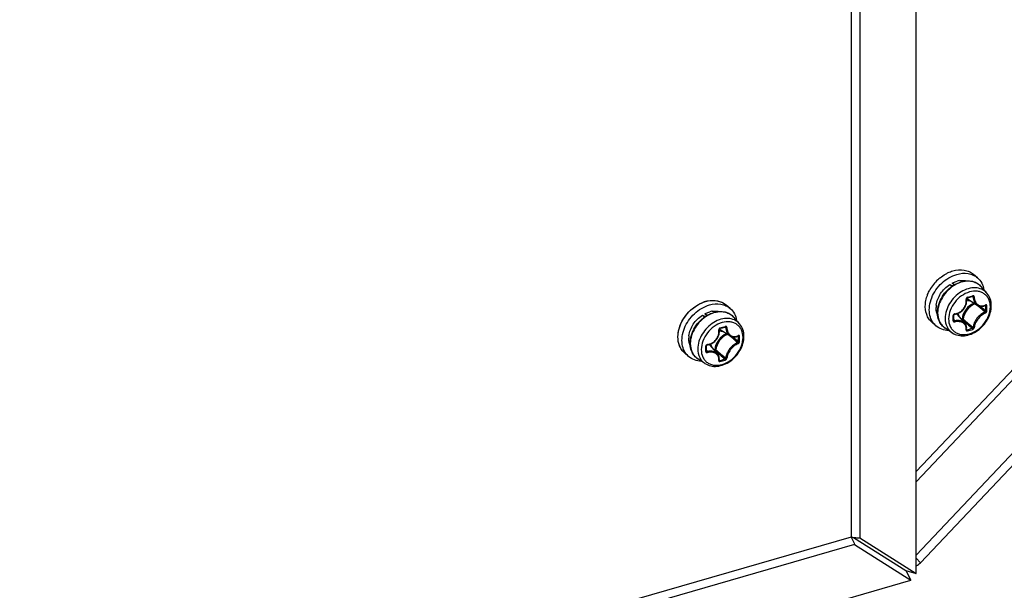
# Model space of a CAD drawing. Header units: millimetres. Extents: x 0 to 420, y 0 to 297.
# Tile 327 of 502: x 359 to 372, y 153 to 160. Entities that reach past the tile are written whole.
import ezdxf

# ---------------------------------------------------------------- set-up
doc = ezdxf.new("R2010")
doc.units = ezdxf.units.MM
doc.header["$LTSCALE"] = 23.1
doc.layers.get('0').update_dxf_attribs({"linetype": 'CONTINUOUS'})

msp = doc.modelspace()

# ---------------------------------------------------------------- linework, layer by layer
at = {"color": 7, "linetype": 'CONTINUOUS'}
for p, q in [((370.511, 153.148), (370.511, 168.518)), ((369.801, 166.839), (369.801, 153.598)), ((369.691, 166.719), (369.691, 153.608)), ((370.511, 154.432), (375.58, 159.795)), ((371.285, 156.873), (371.235, 156.917)), ((370.934, 156.79), (370.973, 156.774)), ((370.962, 156.766), (370.934, 156.79)), ((370.992, 156.786), (370.966, 156.808)), ((371.402, 156.682), (371.33, 156.763)), ((371.146, 156.612), (371.147, 156.613)), ((371.146, 156.61), (371.146, 156.612)), ((371.146, 156.609), (371.146, 156.61)), ((371.147, 156.596), (371.146, 156.609)), ((371.147, 156.615), (371.148, 156.616)), ((371.147, 156.613), (371.147, 156.615)), ((371.148, 156.616), (371.149, 156.618)), ((371.149, 156.618), (371.15, 156.619)), ((371.15, 156.619), (371.151, 156.62)), ((371.151, 156.62), (371.153, 156.621)), ((371.153, 156.621), (371.154, 156.621)), ((371.154, 156.621), (371.155, 156.622)), ((371.155, 156.622), (371.164, 156.624)), ((371.282, 156.527), (371.157, 156.605)), ((371.164, 156.624), (371.176, 156.627)), ((371.176, 156.627), (371.188, 156.631)), ((371.188, 156.631), (371.2, 156.634)), ((371.2, 156.634), (371.212, 156.638)), ((371.212, 156.638), (371.221, 156.641)), ((371.218, 156.64), (371.229, 156.633)), ((371.221, 156.641), (371.222, 156.641)), ((371.222, 156.641), (371.221, 156.641)), ((371.222, 156.641), (371.223, 156.641)), ((371.223, 156.641), (371.224, 156.641)), ((371.224, 156.641), (371.224, 156.641)), ((371.224, 156.641), (371.225, 156.641)), ((368.168, 156.488), (368.118, 156.531)), ((371.102, 156.469), (371.112, 156.481)), ((371.112, 156.481), (371.121, 156.494)), ((371.121, 156.494), (371.129, 156.507)), ((371.129, 156.507), (371.135, 156.521)), ((371.135, 156.521), (371.14, 156.536)), ((371.14, 156.536), (371.144, 156.551)), ((371.144, 156.551), (371.147, 156.566)), ((371.148, 156.581), (371.147, 156.596)), ((371.147, 156.566), (371.148, 156.581)), ((371.275, 156.532), (371.281, 156.527)), ((371.282, 156.527), (371.289, 156.524)), ((371.289, 156.524), (371.298, 156.519)), ((371.298, 156.519), (371.308, 156.516)), ((371.308, 156.516), (371.319, 156.514)), ((371.317, 156.515), (371.331, 156.503)), ((371.319, 156.514), (371.33, 156.513)), ((371.33, 156.513), (371.341, 156.514)), ((371.341, 156.514), (371.352, 156.515)), ((371.352, 156.515), (371.363, 156.518)), ((371.363, 156.518), (371.374, 156.522)), ((371.374, 156.522), (371.383, 156.526)), ((371.38, 156.525), (371.387, 156.521)), ((371.383, 156.526), (371.384, 156.527)), ((371.384, 156.527), (371.384, 156.527)), ((371.384, 156.527), (371.385, 156.527)), ((367.817, 156.404), (367.856, 156.388)), ((367.844, 156.38), (367.817, 156.404)), ((367.875, 156.4), (367.849, 156.422)), ((368.285, 156.296), (368.213, 156.377)), ((370.985, 156.406), (370.986, 156.408)), ((370.985, 156.404), (370.985, 156.406)), ((370.985, 156.403), (370.985, 156.404)), ((370.985, 156.386), (370.985, 156.403)), ((370.985, 156.373), (370.985, 156.386)), ((370.985, 156.36), (370.985, 156.373)), ((370.985, 156.347), (370.985, 156.36)), ((370.986, 156.408), (370.987, 156.409)), ((370.987, 156.409), (370.989, 156.411)), ((370.989, 156.411), (370.99, 156.412)), ((370.99, 156.412), (370.992, 156.413)), ((370.992, 156.413), (370.993, 156.414)), ((370.993, 156.414), (370.995, 156.414)), ((370.995, 156.414), (370.996, 156.414)), ((370.996, 156.414), (371.008, 156.416)), ((371.008, 156.416), (371.023, 156.42)), ((371.023, 156.42), (371.038, 156.425)), ((371.127, 156.3), (371.033, 156.413)), ((371.038, 156.425), (371.052, 156.432)), ((371.052, 156.432), (371.066, 156.439)), ((371.066, 156.439), (371.078, 156.448)), ((371.078, 156.448), (371.09, 156.458)), ((371.092, 156.353), (371.084, 156.351)), ((371.09, 156.458), (371.102, 156.469)), ((368.029, 156.227), (368.03, 156.229)), ((368.029, 156.226), (368.029, 156.227)), ((368.03, 156.229), (368.031, 156.23)), ((368.031, 156.23), (368.032, 156.232)), ((368.032, 156.232), (368.033, 156.233)), ((368.033, 156.233), (368.034, 156.234)), ((368.034, 156.234), (368.036, 156.235)), ((368.036, 156.235), (368.037, 156.235)), ((368.037, 156.236), (368.047, 156.238)), ((368.037, 156.235), (368.037, 156.236)), ((368.047, 156.238), (368.059, 156.242)), ((368.059, 156.242), (368.071, 156.245)), ((368.071, 156.245), (368.083, 156.249)), ((368.083, 156.249), (368.095, 156.252)), ((368.095, 156.252), (368.104, 156.255)), ((368.1, 156.254), (368.112, 156.247)), ((368.104, 156.255), (368.104, 156.255)), ((368.104, 156.255), (368.105, 156.255)), ((368.105, 156.255), (368.104, 156.255)), ((368.105, 156.255), (368.106, 156.255)), ((368.106, 156.255), (368.107, 156.255)), ((368.107, 156.255), (368.108, 156.255)), ((370.761, 156.269), (370.711, 156.312)), ((370.967, 156.18), (370.877, 156.24)), ((370.985, 156.337), (370.985, 156.347)), ((370.985, 156.344), (370.995, 156.331)), ((370.985, 156.336), (370.985, 156.337)), ((370.985, 156.335), (370.985, 156.336)), ((370.985, 156.336), (370.985, 156.336)), ((370.986, 156.334), (370.985, 156.335)), ((371.096, 156.341), (371.093, 156.34)), ((371.133, 156.293), (371.127, 156.3)), ((371.138, 156.284), (371.133, 156.293)), ((371.142, 156.274), (371.138, 156.284)), ((371.145, 156.263), (371.142, 156.274)), ((371.147, 156.253), (371.145, 156.263)), ((371.146, 156.221), (371.147, 156.23)), ((371.148, 156.241), (371.147, 156.253)), ((371.147, 156.23), (371.148, 156.241)), ((367.995, 156.095), (368.004, 156.108)), ((368.004, 156.108), (368.011, 156.121)), ((368.011, 156.121), (368.018, 156.135)), ((368.018, 156.135), (368.023, 156.15)), ((368.023, 156.15), (368.027, 156.165)), ((368.027, 156.165), (368.03, 156.18)), ((368.029, 156.224), (368.029, 156.226)), ((368.029, 156.223), (368.029, 156.224)), ((368.03, 156.21), (368.029, 156.223)), ((368.031, 156.195), (368.03, 156.21)), ((368.03, 156.18), (368.031, 156.195)), ((368.165, 156.142), (368.04, 156.219)), ((368.158, 156.146), (368.164, 156.141)), ((368.165, 156.142), (368.172, 156.138)), ((368.172, 156.138), (368.181, 156.134)), ((368.181, 156.134), (368.191, 156.13)), ((368.191, 156.13), (368.202, 156.128)), ((368.2, 156.129), (368.214, 156.117)), ((368.202, 156.128), (368.213, 156.128)), ((368.213, 156.128), (368.224, 156.128)), ((368.224, 156.128), (368.235, 156.13)), ((368.235, 156.13), (368.246, 156.132)), ((368.246, 156.132), (368.257, 156.136)), ((368.257, 156.136), (368.266, 156.14)), ((368.263, 156.139), (368.27, 156.136)), ((368.266, 156.14), (368.267, 156.141)), ((368.267, 156.141), (368.267, 156.141)), ((368.267, 156.141), (368.268, 156.141)), ((371.146, 156.22), (371.146, 156.221)), ((371.146, 156.22), (371.146, 156.22)), ((371.147, 156.227), (371.153, 156.219)), ((367.868, 156.02), (367.869, 156.022)), ((367.868, 156.019), (367.868, 156.02)), ((367.868, 156.017), (367.868, 156.019)), ((367.868, 156.007), (367.868, 156.017)), ((367.868, 155.994), (367.868, 156.007)), ((367.868, 155.98), (367.868, 155.994)), ((367.868, 155.967), (367.868, 155.98)), ((367.869, 156.022), (367.87, 156.023)), ((367.87, 156.023), (367.871, 156.025)), ((367.871, 156.025), (367.873, 156.026)), ((367.873, 156.026), (367.875, 156.027)), ((367.875, 156.027), (367.876, 156.028)), ((367.876, 156.028), (367.878, 156.028)), ((367.878, 156.028), (367.879, 156.029)), ((367.879, 156.029), (367.891, 156.03)), ((367.891, 156.03), (367.906, 156.034)), ((367.906, 156.034), (367.921, 156.039)), ((368.01, 155.914), (367.915, 156.027)), ((367.921, 156.039), (367.935, 156.046)), ((367.935, 156.046), (367.948, 156.053)), ((367.948, 156.053), (367.961, 156.062)), ((367.961, 156.062), (367.973, 156.072)), ((367.973, 156.072), (367.984, 156.083)), ((367.984, 156.083), (367.995, 156.095)), ((367.644, 155.883), (367.594, 155.926)), ((367.868, 155.951), (367.868, 155.967)), ((367.868, 155.958), (367.878, 155.945)), ((367.868, 155.951), (367.868, 155.951)), ((367.868, 155.95), (367.868, 155.951)), ((367.868, 155.949), (367.868, 155.95)), ((367.868, 155.949), (367.868, 155.949)), ((367.975, 155.968), (367.967, 155.965)), ((367.979, 155.955), (367.976, 155.954)), ((368.015, 155.907), (368.01, 155.914)), ((368.021, 155.898), (368.015, 155.907)), ((368.025, 155.888), (368.021, 155.898)), ((368.028, 155.877), (368.025, 155.888)), ((368.03, 155.867), (368.028, 155.877)), ((368.031, 155.855), (368.03, 155.867)), ((368.03, 155.844), (368.031, 155.855)), ((367.85, 155.794), (367.759, 155.854)), ((368.029, 155.835), (368.03, 155.844)), ((368.029, 155.834), (368.029, 155.835)), ((368.029, 155.835), (368.029, 155.835)), ((368.03, 155.841), (368.035, 155.833)), ((369.736, 153.514), (349.654, 147.717)), ((369.691, 153.608), (349.739, 147.848)), ((369.736, 153.514), (370.446, 153.064)), ((369.801, 153.598), (370.511, 153.148)), ((370.567, 153.285), (370.511, 153.341)), ((370.381, 153.186), (370.511, 153.148)), ((370.381, 153.186), (370.446, 153.064)), ((348.234, 146.652), (370.446, 153.064))]:
    msp.add_line(p, q, dxfattribs=at)
at = {"color": 3, "linetype": 'CONTINUOUS'}
for p, q in [((375.659, 159.754), (370.511, 154.303)), ((370.511, 153.381), (374.302, 157.394)), ((370.567, 153.285), (373.81, 156.715)), ((369.723, 153.603), (370.381, 153.186))]:
    msp.add_line(p, q, dxfattribs=at)
at = {"color": 7, "linetype": 'CONTINUOUS'}
for centre, radius, start, end in [((371.144, 156.466), 0.527, 133.2347, 151.1427), ((371.142, 156.469), 0.522, 129.6943, 133.2959), ((371.1, 156.566), 0.276, 99.1324, 105.2675), ((371.183, 156.633), 0.196, 50.211, 52.557), ((371.183, 156.633), 0.196, 47.2273, 50.2104), ((371.183, 156.633), 0.197, 41.5302, 47.2187), ((371.212, 156.693), 0.104, 231.028, 232.4183), ((371.212, 156.694), 0.105, 232.4272, 238.2028), ((370.609, 158.652), 2.096, 285.1573, 287.0544), ((367.968, 156.186), 0.405, 106.1327, 110.862), ((367.96, 156.213), 0.376, 101.165, 106.1303), ((367.97, 156.361), 0.225, 49.0985, 52.7489), ((371.039, 156.496), 0.276, 172.9431, 179.0207), ((362.179, 145.787), 14.078, 49.4838, 49.7174), ((363.231, 147.016), 12.46, 49.156, 49.4876), ((362.721, 146.306), 13.345, 49.5063, 49.8209), ((371.328, 156.647), 0.128, 294.5694, 296.3793), ((369.843, 156.488), 1.545, 0.0047, 1.24), ((369.911, 156.488), 1.476, 358.7317, 0.0048), ((369.845, 156.487), 1.558, 0.0043, 1.2397), ((369.913, 156.487), 1.489, 358.7319, 0.0051), ((367.983, 156.179), 0.277, 99.3492, 105.2643), ((367.98, 156.193), 0.263, 99.0815, 99.3015), ((368.066, 156.247), 0.196, 50.211, 52.557), ((368.066, 156.248), 0.196, 47.2273, 50.2104), ((368.066, 156.247), 0.197, 41.5302, 47.2187), ((368.721, 156.365), 2.257, 0.0037, 0.857), ((368.834, 156.365), 2.145, 359.1208, 0.0036), ((371.001, 156.398), 0.0224, 97.075, 105.672), ((370.953, 156.345), 0.105, 40.0114, 46.1574), ((379.695, 166.55), 13.334, 229.8909, 230.2448), ((367.491, 158.266), 2.096, 285.1573, 287.0544), ((370.982, 156.337), 0.00278, 350.9893, 359.0937), ((380.212, 167.062), 14.073, 229.6263, 229.9463), ((370.77, 157.668), 1.498, 284.7858, 287.4177), ((378.805, 165.387), 11.885, 229.9448, 230.3357), ((378.425, 165.023), 11.348, 230.2437, 230.6438), ((367.923, 156.11), 0.277, 172.9456, 178.8576), ((368.094, 156.307), 0.104, 231.028, 232.4183), ((368.095, 156.308), 0.105, 232.4272, 238.2028), ((359.062, 145.401), 14.078, 49.4838, 49.7174), ((360.113, 146.63), 12.46, 49.156, 49.4876), ((359.604, 145.92), 13.345, 49.5063, 49.8209), ((368.211, 156.261), 0.128, 294.5694, 296.3793), ((366.726, 156.102), 1.545, 0.0047, 1.24), ((366.727, 156.101), 1.558, 0.0043, 1.2397), ((371.149, 156.222), 0.00339, 216.4082, 219.6472), ((370.77, 157.671), 1.516, 284.7881, 287.4102), ((365.604, 155.979), 2.257, 0.0037, 0.857), ((365.716, 155.979), 2.145, 359.1208, 0.0036), ((367.884, 156.012), 0.0224, 97.075, 105.672), ((367.835, 155.96), 0.105, 40.0114, 46.1574), ((366.794, 156.102), 1.476, 358.7317, 0.0048), ((366.796, 156.101), 1.489, 358.7319, 0.0051), ((367.741, 156.097), 0.225, 226.5888, 229.0975), ((367.865, 155.951), 0.00278, 350.9893, 359.0937), ((377.095, 166.676), 14.073, 229.6263, 229.9463), ((376.578, 166.164), 13.334, 229.8909, 230.2448), ((375.688, 165.001), 11.885, 229.9448, 230.3357), ((375.308, 164.637), 11.348, 230.2437, 230.6438), ((368.031, 155.836), 0.00339, 216.4082, 219.6472), ((367.653, 157.282), 1.498, 284.7858, 287.4177), ((367.652, 157.285), 1.516, 284.7881, 287.4102), ((369.815, 154.261), 0.665, 259.2838, 262.0221)]:
    msp.add_arc(centre, radius, start, end, dxfattribs=at)
for points, knots in [([(370.973, 156.961), (371.019, 156.974), (371.092, 156.981), (371.181, 156.955), (371.219, 156.931), (371.235, 156.917)], [0, 0, 0, 0, 0.524089, 0.765965, 1, 1, 1, 1]), ([(370.761, 156.269), (370.739, 156.288), (370.702, 156.335), (370.675, 156.425), (370.676, 156.525), (370.705, 156.627), (370.758, 156.725), (370.855, 156.837), (370.953, 156.897), (371.023, 156.918)], [0, 0, 0, 0, 0.104396, 0.214712, 0.334327, 0.463303, 0.598992, 0.737102, 1, 1, 1, 1]), ([(370.808, 156.871), (370.815, 156.877), (370.843, 156.899), (370.873, 156.918), (370.897, 156.93)], [0, 0, 0, 0, 0.253835, 1, 1, 1, 1]), ([(370.897, 156.93), (370.903, 156.934), (370.927, 156.945), (370.953, 156.955), (370.973, 156.961)], [0, 0, 0, 0, 0.255017, 1, 1, 1, 1]), ([(371.023, 156.918), (371.069, 156.931), (371.142, 156.938), (371.231, 156.911), (371.269, 156.888), (371.285, 156.873)], [0, 0, 0, 0, 0.524089, 0.765965, 1, 1, 1, 1]), ([(371.285, 156.873), (371.306, 156.855), (371.342, 156.809), (371.36, 156.753), (371.365, 156.724)], [0, 0, 0, 0, 0.486811, 1, 1, 1, 1]), ([(370.765, 156.53), (370.771, 156.581), (370.812, 156.683), (370.889, 156.76), (370.934, 156.79)], [0, 0, 0, 0, 0.489346, 1, 1, 1, 1]), ([(370.779, 156.437), (370.779, 156.506), (370.814, 156.612), (370.903, 156.722), (370.961, 156.767), (370.992, 156.786)], [0, 0, 0, 0, 0.484994, 0.744206, 1, 1, 1, 1]), ([(370.997, 156.782), (370.965, 156.763), (370.907, 156.717), (370.818, 156.606), (370.782, 156.5), (370.782, 156.431)], [0, 0, 0, 0, 0.256449, 0.516507, 1, 1, 1, 1]), ([(371.402, 156.682), (371.384, 156.702), (371.339, 156.735), (371.255, 156.753), (371.164, 156.741), (371.075, 156.7), (370.994, 156.636), (370.91, 156.53), (370.877, 156.429), (370.877, 156.364)], [0, 0, 0, 0, 0.104646, 0.214456, 0.334319, 0.464647, 0.602133, 0.741336, 1, 1, 1, 1]), ([(370.966, 156.808), (370.971, 156.811), (370.991, 156.82), (371.011, 156.828), (371.027, 156.832)], [0, 0, 0, 0, 0.255242, 1, 1, 1, 1]), ([(370.992, 156.786), (371, 156.791), (371.034, 156.808), (371.07, 156.822), (371.097, 156.828)], [0, 0, 0, 0, 0.257132, 1, 1, 1, 1]), ([(371.103, 156.825), (371.094, 156.823), (371.057, 156.813), (371.022, 156.797), (370.997, 156.782)], [0, 0, 0, 0, 0.242244, 1, 1, 1, 1]), ([(371.056, 156.838), (371.064, 156.84), (371.095, 156.843), (371.127, 156.841), (371.149, 156.835)], [0, 0, 0, 0, 0.260904, 1, 1, 1, 1]), ([(371.097, 156.828), (371.119, 156.833), (371.163, 156.838), (371.227, 156.829), (371.285, 156.805), (371.317, 156.778), (371.33, 156.763)], [0, 0, 0, 0, 0.266294, 0.518775, 0.761309, 1, 1, 1, 1]), ([(371.302, 156.789), (371.289, 156.799), (371.26, 156.816), (371.193, 156.836), (371.138, 156.833), (371.103, 156.825)], [0, 0, 0, 0, 0.235668, 0.47873, 1, 1, 1, 1]), ([(370.628, 156.543), (370.628, 156.552), (370.632, 156.585), (370.64, 156.619), (370.649, 156.643)], [0, 0, 0, 0, 0.243699, 1, 1, 1, 1]), ([(370.649, 156.643), (370.651, 156.65), (370.661, 156.676), (370.673, 156.702), (370.683, 156.72)], [0, 0, 0, 0, 0.246649, 1, 1, 1, 1]), ([(371.447, 156.508), (371.447, 156.541), (371.437, 156.589), (371.404, 156.643), (371.371, 156.674), (371.33, 156.695), (371.267, 156.711), (371.178, 156.701), (371.077, 156.65), (370.993, 156.568), (370.935, 156.468), (370.92, 156.392), (370.92, 156.356)], [0, 0, 0, 0, 0.116061, 0.170531, 0.224017, 0.278077, 0.33415, 0.455161, 0.589255, 0.730676, 0.870373, 1, 1, 1, 1]), ([(370.998, 156.42), (371.019, 156.423), (371.061, 156.437), (371.111, 156.481), (371.141, 156.539), (371.144, 156.583), (371.141, 156.603)], [0, 0, 0, 0, 0.248621, 0.503909, 0.756865, 1, 1, 1, 1]), ([(371.157, 156.629), (371.152, 156.627), (371.142, 156.62), (371.14, 156.609), (371.141, 156.603)], [0, 0, 0, 0, 0.497502, 1, 1, 1, 1]), ([(371.141, 156.604), (371.142, 156.604), (371.144, 156.605), (371.146, 156.607), (371.146, 156.608)], [0, 0, 0, 0, 0.636699, 1, 1, 1, 1]), ([(371.147, 156.601), (371.15, 156.599), (371.163, 156.592), (371.178, 156.587), (371.189, 156.585)], [0, 0, 0, 0, 0.245657, 1, 1, 1, 1]), ([(371.157, 156.629), (371.157, 156.627), (371.157, 156.625), (371.156, 156.622), (371.155, 156.622)], [0, 0, 0, 0, 0.627461, 1, 1, 1, 1]), ([(371.223, 156.648), (371.223, 156.647), (371.224, 156.645), (371.223, 156.642), (371.222, 156.641)], [0, 0, 0, 0, 0.317821, 1, 1, 1, 1]), ([(371.243, 156.633), (371.242, 156.638), (371.239, 156.645), (371.23, 156.649), (371.226, 156.649), (371.223, 156.648)], [0, 0, 0, 0, 0.506274, 0.74763, 1, 1, 1, 1]), ([(371.229, 156.633), (371.229, 156.634), (371.229, 156.637), (371.227, 156.64), (371.225, 156.641)], [0, 0, 0, 0, 0.26474, 1, 1, 1, 1]), ([(371.229, 156.633), (371.23, 156.612), (371.237, 156.58), (371.259, 156.545), (371.274, 156.532), (371.282, 156.527)], [0, 0, 0, 0, 0.53086, 0.77212, 1, 1, 1, 1]), ([(371.243, 156.633), (371.24, 156.633), (371.236, 156.632), (371.231, 156.633), (371.229, 156.633)], [0, 0, 0, 0, 0.535787, 1, 1, 1, 1]), ([(371.243, 156.633), (371.244, 156.614), (371.251, 156.577), (371.279, 156.54), (371.308, 156.524), (371.34, 156.517), (371.366, 156.523), (371.381, 156.53)], [0, 0, 0, 0, 0.278831, 0.524545, 0.640418, 0.756075, 1, 1, 1, 1]), ([(371.458, 156.522), (371.458, 156.552), (371.45, 156.61), (371.42, 156.661), (371.402, 156.682)], [0, 0, 0, 0, 0.512172, 1, 1, 1, 1]), ([(367.594, 155.926), (367.572, 155.945), (367.535, 155.993), (367.508, 156.082), (367.509, 156.182), (367.537, 156.285), (367.591, 156.383), (367.688, 156.495), (367.786, 156.555), (367.856, 156.575)], [0, 0, 0, 0, 0.104396, 0.214712, 0.334327, 0.463303, 0.598992, 0.737102, 1, 1, 1, 1]), ([(367.509, 156.129), (367.509, 156.22), (367.581, 156.407), (367.735, 156.531), (367.824, 156.564)], [0, 0, 0, 0, 0.490855, 1, 1, 1, 1]), ([(367.644, 155.883), (367.622, 155.902), (367.585, 155.949), (367.558, 156.039), (367.559, 156.139), (367.587, 156.242), (367.641, 156.339), (367.738, 156.451), (367.836, 156.512), (367.906, 156.532)], [0, 0, 0, 0, 0.104396, 0.214712, 0.334327, 0.463303, 0.598992, 0.737102, 1, 1, 1, 1]), ([(367.856, 156.575), (367.902, 156.588), (367.975, 156.595), (368.064, 156.569), (368.101, 156.545), (368.118, 156.531)], [0, 0, 0, 0, 0.524089, 0.765965, 1, 1, 1, 1]), ([(367.887, 156.583), (367.926, 156.59), (368.005, 156.593), (368.077, 156.562), (368.106, 156.54)], [0, 0, 0, 0, 0.521827, 1, 1, 1, 1]), ([(367.906, 156.532), (367.952, 156.545), (368.025, 156.552), (368.114, 156.526), (368.151, 156.502), (368.168, 156.488)], [0, 0, 0, 0, 0.524089, 0.765965, 1, 1, 1, 1]), ([(368.168, 156.488), (368.189, 156.469), (368.225, 156.423), (368.243, 156.367), (368.248, 156.338)], [0, 0, 0, 0, 0.486811, 1, 1, 1, 1]), ([(370.711, 156.312), (370.696, 156.325), (370.669, 156.356), (370.631, 156.432), (370.624, 156.499), (370.628, 156.543)], [0, 0, 0, 0, 0.23573, 0.478338, 1, 1, 1, 1]), ([(370.78, 156.409), (370.777, 156.416), (370.766, 156.445), (370.763, 156.477), (370.763, 156.5)], [0, 0, 0, 0, 0.24096, 1, 1, 1, 1]), ([(370.92, 156.356), (370.92, 156.324), (370.929, 156.275), (370.963, 156.222), (370.996, 156.191), (371.037, 156.169), (371.1, 156.154), (371.189, 156.164), (371.289, 156.214), (371.374, 156.296), (371.431, 156.397), (371.447, 156.472), (371.447, 156.508)], [0, 0, 0, 0, 0.116061, 0.170531, 0.224017, 0.278077, 0.33415, 0.455161, 0.589255, 0.730676, 0.870373, 1, 1, 1, 1]), ([(370.967, 156.18), (370.989, 156.166), (371.04, 156.145), (371.123, 156.141), (371.208, 156.163), (371.289, 156.208), (371.359, 156.271), (371.431, 156.371), (371.458, 156.463), (371.458, 156.522)], [0, 0, 0, 0, 0.11099, 0.226939, 0.3499, 0.479569, 0.613404, 0.747536, 1, 1, 1, 1]), ([(371.238, 156.555), (371.198, 156.538), (371.128, 156.48), (371.094, 156.396), (371.092, 156.353)], [0, 0, 0, 0, 0.508297, 1, 1, 1, 1]), ([(371.253, 156.546), (371.212, 156.531), (371.142, 156.476), (371.107, 156.393), (371.105, 156.352)], [0, 0, 0, 0, 0.506537, 1, 1, 1, 1]), ([(371.385, 156.532), (371.385, 156.531), (371.385, 156.529), (371.384, 156.527), (371.383, 156.526)], [0, 0, 0, 0, 0.311988, 1, 1, 1, 1]), ([(371.402, 156.521), (371.402, 156.525), (371.399, 156.532), (371.391, 156.534), (371.387, 156.533), (371.385, 156.532)], [0, 0, 0, 0, 0.501065, 0.7339, 1, 1, 1, 1]), ([(371.387, 156.521), (371.387, 156.522), (371.387, 156.524), (371.386, 156.526), (371.385, 156.527)], [0, 0, 0, 0, 0.299348, 1, 1, 1, 1]), ([(371.402, 156.521), (371.399, 156.52), (371.394, 156.519), (371.389, 156.52), (371.387, 156.521)], [0, 0, 0, 0, 0.519253, 1, 1, 1, 1]), ([(367.648, 156.144), (367.654, 156.195), (367.695, 156.297), (367.772, 156.374), (367.817, 156.404)], [0, 0, 0, 0, 0.489346, 1, 1, 1, 1]), ([(367.662, 156.051), (367.662, 156.12), (367.697, 156.226), (367.786, 156.336), (367.844, 156.381), (367.875, 156.4)], [0, 0, 0, 0, 0.484994, 0.744206, 1, 1, 1, 1]), ([(367.879, 156.396), (367.848, 156.377), (367.79, 156.332), (367.701, 156.22), (367.665, 156.114), (367.665, 156.045)], [0, 0, 0, 0, 0.256449, 0.516507, 1, 1, 1, 1]), ([(368.285, 156.296), (368.267, 156.316), (368.222, 156.349), (368.138, 156.367), (368.047, 156.355), (367.957, 156.314), (367.877, 156.25), (367.793, 156.144), (367.759, 156.043), (367.759, 155.978)], [0, 0, 0, 0, 0.104646, 0.214456, 0.334319, 0.464647, 0.602133, 0.741336, 1, 1, 1, 1]), ([(367.849, 156.422), (367.854, 156.425), (367.874, 156.434), (367.894, 156.442), (367.91, 156.446)], [0, 0, 0, 0, 0.255242, 1, 1, 1, 1]), ([(367.875, 156.4), (367.883, 156.405), (367.917, 156.423), (367.952, 156.436), (367.98, 156.442)], [0, 0, 0, 0, 0.257121, 1, 1, 1, 1]), ([(367.986, 156.439), (367.977, 156.437), (367.94, 156.427), (367.904, 156.411), (367.879, 156.396)], [0, 0, 0, 0, 0.242265, 1, 1, 1, 1]), ([(367.939, 156.452), (367.947, 156.454), (367.978, 156.457), (368.01, 156.455), (368.032, 156.449)], [0, 0, 0, 0, 0.260905, 1, 1, 1, 1]), ([(367.98, 156.442), (368.002, 156.447), (368.046, 156.452), (368.11, 156.444), (368.168, 156.419), (368.2, 156.392), (368.213, 156.377)], [0, 0, 0, 0, 0.266308, 0.518792, 0.76132, 1, 1, 1, 1]), ([(368.185, 156.403), (368.172, 156.413), (368.143, 156.43), (368.076, 156.45), (368.021, 156.447), (367.986, 156.439)], [0, 0, 0, 0, 0.235645, 0.478698, 1, 1, 1, 1]), ([(370.877, 156.24), (370.861, 156.25), (370.833, 156.274), (370.79, 156.339), (370.779, 156.398), (370.779, 156.437)], [0, 0, 0, 0, 0.241408, 0.48582, 1, 1, 1, 1]), ([(370.782, 156.431), (370.782, 156.393), (370.794, 156.335), (370.835, 156.273), (370.862, 156.249), (370.877, 156.24)], [0, 0, 0, 0, 0.517981, 0.760912, 1, 1, 1, 1]), ([(370.877, 156.364), (370.877, 156.327), (370.887, 156.272), (370.927, 156.212), (370.953, 156.189), (370.967, 156.18)], [0, 0, 0, 0, 0.517891, 0.760854, 1, 1, 1, 1]), ([(370.995, 156.419), (370.99, 156.418), (370.982, 156.413), (370.978, 156.403), (370.978, 156.399)], [0, 0, 0, 0, 0.515379, 1, 1, 1, 1]), ([(370.978, 156.399), (370.979, 156.399), (370.982, 156.399), (370.985, 156.401), (370.985, 156.403)], [0, 0, 0, 0, 0.337798, 1, 1, 1, 1]), ([(370.998, 156.42), (370.998, 156.419), (370.998, 156.417), (370.997, 156.415), (370.996, 156.414)], [0, 0, 0, 0, 0.653706, 1, 1, 1, 1]), ([(371.057, 156.384), (371.056, 156.387), (371.05, 156.402), (371.042, 156.415), (371.035, 156.424)], [0, 0, 0, 0, 0.256486, 1, 1, 1, 1]), ([(371.092, 156.353), (371.094, 156.354), (371.099, 156.354), (371.103, 156.353), (371.105, 156.352)], [0, 0, 0, 0, 0.52676, 1, 1, 1, 1]), ([(371.092, 156.353), (371.092, 156.351), (371.093, 156.347), (371.095, 156.343), (371.096, 156.341)], [0, 0, 0, 0, 0.522055, 1, 1, 1, 1]), ([(371.096, 156.341), (371.1, 156.342), (371.103, 156.346), (371.105, 156.351), (371.105, 156.352)], [0, 0, 0, 0, 0.759447, 1, 1, 1, 1]), ([(371.38, 156.442), (371.36, 156.435), (371.322, 156.413), (371.275, 156.366), (371.242, 156.309), (371.23, 156.268), (371.229, 156.248)], [0, 0, 0, 0, 0.240504, 0.508011, 0.771047, 1, 1, 1, 1]), ([(371.385, 156.43), (371.367, 156.423), (371.331, 156.401), (371.287, 156.357), (371.255, 156.304), (371.244, 156.265), (371.243, 156.246)], [0, 0, 0, 0, 0.240191, 0.508131, 0.771537, 1, 1, 1, 1]), ([(371.38, 156.442), (371.381, 156.443), (371.385, 156.446), (371.387, 156.451), (371.387, 156.455)], [0, 0, 0, 0, 0.22923, 1, 1, 1, 1]), ([(371.385, 156.43), (371.385, 156.433), (371.384, 156.438), (371.381, 156.442), (371.38, 156.442)], [0, 0, 0, 0, 0.765063, 1, 1, 1, 1]), ([(371.385, 156.43), (371.387, 156.431), (371.396, 156.436), (371.402, 156.446), (371.402, 156.454)], [0, 0, 0, 0, 0.23682, 1, 1, 1, 1]), ([(371.402, 156.454), (371.399, 156.453), (371.394, 156.453), (371.389, 156.454), (371.387, 156.455)], [0, 0, 0, 0, 0.514589, 1, 1, 1, 1]), ([(368.329, 156.122), (368.329, 156.155), (368.32, 156.203), (368.287, 156.257), (368.253, 156.288), (368.213, 156.309), (368.149, 156.325), (368.061, 156.315), (367.96, 156.264), (367.876, 156.183), (367.818, 156.082), (367.803, 156.006), (367.803, 155.97)], [0, 0, 0, 0, 0.116061, 0.170531, 0.224017, 0.278077, 0.33415, 0.455161, 0.589255, 0.730676, 0.870373, 1, 1, 1, 1]), ([(368.039, 156.243), (368.034, 156.241), (368.025, 156.234), (368.023, 156.223), (368.024, 156.218)], [0, 0, 0, 0, 0.497502, 1, 1, 1, 1]), ([(368.039, 156.243), (368.04, 156.241), (368.04, 156.239), (368.038, 156.236), (368.037, 156.236)], [0, 0, 0, 0, 0.627461, 1, 1, 1, 1]), ([(368.106, 156.262), (368.106, 156.261), (368.106, 156.259), (368.106, 156.256), (368.105, 156.255)], [0, 0, 0, 0, 0.317821, 1, 1, 1, 1]), ([(368.126, 156.247), (368.125, 156.252), (368.122, 156.259), (368.113, 156.263), (368.108, 156.263), (368.106, 156.262)], [0, 0, 0, 0, 0.506274, 0.74763, 1, 1, 1, 1]), ([(368.112, 156.247), (368.112, 156.248), (368.111, 156.251), (368.109, 156.254), (368.108, 156.255)], [0, 0, 0, 0, 0.26474, 1, 1, 1, 1]), ([(368.112, 156.247), (368.113, 156.226), (368.12, 156.194), (368.142, 156.159), (368.157, 156.147), (368.165, 156.142)], [0, 0, 0, 0, 0.53086, 0.77212, 1, 1, 1, 1]), ([(368.125, 156.247), (368.123, 156.247), (368.119, 156.246), (368.114, 156.247), (368.112, 156.247)], [0, 0, 0, 0, 0.535787, 1, 1, 1, 1]), ([(368.126, 156.247), (368.126, 156.228), (368.134, 156.191), (368.161, 156.154), (368.191, 156.138), (368.223, 156.131), (368.249, 156.137), (368.264, 156.144)], [0, 0, 0, 0, 0.278831, 0.524545, 0.640418, 0.756075, 1, 1, 1, 1]), ([(368.341, 156.137), (368.341, 156.166), (368.333, 156.224), (368.303, 156.275), (368.285, 156.296)], [0, 0, 0, 0, 0.512172, 1, 1, 1, 1]), ([(370.92, 156.211), (370.891, 156.211), (370.833, 156.221), (370.782, 156.25), (370.761, 156.269)], [0, 0, 0, 0, 0.513149, 1, 1, 1, 1]), ([(370.978, 156.332), (370.979, 156.332), (370.982, 156.333), (370.985, 156.335), (370.985, 156.336)], [0, 0, 0, 0, 0.320164, 1, 1, 1, 1]), ([(370.978, 156.332), (370.978, 156.33), (370.979, 156.325), (370.986, 156.318), (370.994, 156.317), (370.998, 156.318)], [0, 0, 0, 0, 0.242796, 0.480959, 1, 1, 1, 1]), ([(370.986, 156.334), (370.987, 156.333), (370.99, 156.331), (370.993, 156.331), (370.995, 156.331)], [0, 0, 0, 0, 0.481244, 1, 1, 1, 1]), ([(371.127, 156.3), (371.12, 156.308), (371.103, 156.322), (371.07, 156.334), (371.033, 156.338), (371.008, 156.334), (370.995, 156.331)], [0, 0, 0, 0, 0.220991, 0.459498, 0.719842, 1, 1, 1, 1]), ([(370.998, 156.318), (370.998, 156.32), (370.997, 156.325), (370.996, 156.329), (370.995, 156.331)], [0, 0, 0, 0, 0.525808, 1, 1, 1, 1]), ([(371.141, 156.217), (371.144, 156.233), (371.142, 156.259), (371.126, 156.287), (371.102, 156.31), (371.056, 156.326), (371.018, 156.323), (370.998, 156.318)], [0, 0, 0, 0, 0.233033, 0.345382, 0.460439, 0.711705, 1, 1, 1, 1]), ([(371.219, 156.238), (371.22, 156.239), (371.225, 156.241), (371.229, 156.245), (371.229, 156.248)], [0, 0, 0, 0, 0.267515, 1, 1, 1, 1]), ([(371.223, 156.224), (371.224, 156.227), (371.223, 156.232), (371.22, 156.237), (371.219, 156.238)], [0, 0, 0, 0, 0.505426, 1, 1, 1, 1]), ([(371.223, 156.224), (371.226, 156.225), (371.235, 156.229), (371.242, 156.239), (371.243, 156.246)], [0, 0, 0, 0, 0.259636, 1, 1, 1, 1]), ([(371.243, 156.246), (371.239, 156.245), (371.234, 156.245), (371.23, 156.248), (371.229, 156.248)], [0, 0, 0, 0, 0.766641, 1, 1, 1, 1]), ([(367.587, 155.933), (367.562, 155.956), (367.521, 156.019), (367.509, 156.091), (367.509, 156.129)], [0, 0, 0, 0, 0.480273, 1, 1, 1, 1]), ([(367.663, 156.023), (367.66, 156.03), (367.649, 156.06), (367.646, 156.091), (367.646, 156.115)], [0, 0, 0, 0, 0.240888, 1, 1, 1, 1]), ([(367.803, 155.97), (367.803, 155.938), (367.812, 155.889), (367.845, 155.836), (367.879, 155.805), (367.92, 155.783), (367.983, 155.768), (368.072, 155.778), (368.172, 155.829), (368.257, 155.91), (368.314, 156.011), (368.329, 156.086), (368.329, 156.122)], [0, 0, 0, 0, 0.116061, 0.170531, 0.224017, 0.278077, 0.33415, 0.455161, 0.589255, 0.730676, 0.870373, 1, 1, 1, 1]), ([(367.85, 155.794), (367.872, 155.78), (367.922, 155.759), (368.006, 155.756), (368.091, 155.778), (368.172, 155.822), (368.242, 155.885), (368.313, 155.985), (368.341, 156.077), (368.341, 156.137)], [0, 0, 0, 0, 0.11099, 0.226939, 0.3499, 0.479569, 0.613404, 0.747536, 1, 1, 1, 1]), ([(367.881, 156.034), (367.902, 156.037), (367.944, 156.051), (367.994, 156.095), (368.024, 156.153), (368.027, 156.197), (368.024, 156.218)], [0, 0, 0, 0, 0.248621, 0.503909, 0.756865, 1, 1, 1, 1]), ([(368.121, 156.169), (368.081, 156.152), (368.011, 156.094), (367.977, 156.01), (367.975, 155.968)], [0, 0, 0, 0, 0.508297, 1, 1, 1, 1]), ([(368.135, 156.16), (368.095, 156.145), (368.025, 156.091), (367.99, 156.007), (367.988, 155.966)], [0, 0, 0, 0, 0.506537, 1, 1, 1, 1]), ([(368.024, 156.218), (368.025, 156.218), (368.027, 156.219), (368.029, 156.221), (368.029, 156.222)], [0, 0, 0, 0, 0.636699, 1, 1, 1, 1]), ([(368.03, 156.215), (368.033, 156.213), (368.046, 156.206), (368.061, 156.201), (368.072, 156.199)], [0, 0, 0, 0, 0.245657, 1, 1, 1, 1]), ([(368.268, 156.146), (368.268, 156.145), (368.268, 156.143), (368.267, 156.141), (368.266, 156.14)], [0, 0, 0, 0, 0.311988, 1, 1, 1, 1]), ([(368.285, 156.135), (368.285, 156.139), (368.282, 156.146), (368.274, 156.148), (368.27, 156.147), (368.268, 156.146)], [0, 0, 0, 0, 0.501065, 0.7339, 1, 1, 1, 1]), ([(368.27, 156.136), (368.27, 156.136), (368.27, 156.138), (368.269, 156.14), (368.268, 156.141)], [0, 0, 0, 0, 0.299348, 1, 1, 1, 1]), ([(368.285, 156.135), (368.282, 156.134), (368.277, 156.133), (368.272, 156.134), (368.27, 156.136)], [0, 0, 0, 0, 0.519253, 1, 1, 1, 1]), ([(371.141, 156.217), (371.14, 156.215), (371.14, 156.211), (371.145, 156.204), (371.153, 156.204), (371.157, 156.205)], [0, 0, 0, 0, 0.250804, 0.476639, 1, 1, 1, 1]), ([(371.141, 156.217), (371.141, 156.217), (371.144, 156.217), (371.146, 156.219), (371.146, 156.221)], [0, 0, 0, 0, 0.302268, 1, 1, 1, 1]), ([(371.148, 156.219), (371.148, 156.219), (371.15, 156.218), (371.151, 156.219), (371.153, 156.219)], [0, 0, 0, 0, 0.218072, 1, 1, 1, 1]), ([(371.157, 156.205), (371.157, 156.207), (371.156, 156.213), (371.154, 156.217), (371.153, 156.219)], [0, 0, 0, 0, 0.509293, 1, 1, 1, 1]), ([(367.759, 155.854), (367.744, 155.864), (367.716, 155.888), (367.673, 155.953), (367.662, 156.012), (367.662, 156.051)], [0, 0, 0, 0, 0.241408, 0.48582, 1, 1, 1, 1]), ([(367.665, 156.045), (367.665, 156.007), (367.676, 155.949), (367.717, 155.887), (367.745, 155.863), (367.759, 155.854)], [0, 0, 0, 0, 0.517981, 0.760912, 1, 1, 1, 1]), ([(367.878, 156.034), (367.873, 156.032), (367.865, 156.027), (367.861, 156.017), (367.861, 156.013)], [0, 0, 0, 0, 0.515379, 1, 1, 1, 1]), ([(367.861, 156.013), (367.862, 156.013), (367.864, 156.013), (367.868, 156.015), (367.868, 156.017)], [0, 0, 0, 0, 0.337798, 1, 1, 1, 1]), ([(367.881, 156.034), (367.881, 156.033), (367.881, 156.031), (367.88, 156.029), (367.879, 156.029)], [0, 0, 0, 0, 0.653706, 1, 1, 1, 1]), ([(367.94, 155.998), (367.939, 156.001), (367.933, 156.016), (367.925, 156.029), (367.917, 156.038)], [0, 0, 0, 0, 0.256486, 1, 1, 1, 1]), ([(368.263, 156.056), (368.243, 156.05), (368.205, 156.027), (368.158, 155.98), (368.125, 155.924), (368.113, 155.882), (368.112, 155.862)], [0, 0, 0, 0, 0.240504, 0.508011, 0.771047, 1, 1, 1, 1]), ([(368.268, 156.044), (368.25, 156.037), (368.214, 156.016), (368.17, 155.971), (368.138, 155.918), (368.127, 155.879), (368.126, 155.86)], [0, 0, 0, 0, 0.240191, 0.508131, 0.771537, 1, 1, 1, 1]), ([(368.263, 156.056), (368.264, 156.057), (368.268, 156.06), (368.27, 156.065), (368.27, 156.069)], [0, 0, 0, 0, 0.22923, 1, 1, 1, 1]), ([(368.268, 156.044), (368.268, 156.047), (368.267, 156.052), (368.264, 156.056), (368.263, 156.056)], [0, 0, 0, 0, 0.765063, 1, 1, 1, 1]), ([(368.268, 156.044), (368.27, 156.045), (368.279, 156.05), (368.284, 156.061), (368.285, 156.068)], [0, 0, 0, 0, 0.23682, 1, 1, 1, 1]), ([(368.285, 156.068), (368.282, 156.067), (368.277, 156.067), (368.272, 156.068), (368.27, 156.069)], [0, 0, 0, 0, 0.514589, 1, 1, 1, 1]), ([(367.803, 155.825), (367.774, 155.825), (367.716, 155.835), (367.665, 155.865), (367.644, 155.883)], [0, 0, 0, 0, 0.513149, 1, 1, 1, 1]), ([(367.759, 155.978), (367.759, 155.941), (367.77, 155.886), (367.81, 155.826), (367.836, 155.804), (367.85, 155.794)], [0, 0, 0, 0, 0.517891, 0.760854, 1, 1, 1, 1]), ([(367.861, 155.946), (367.862, 155.946), (367.864, 155.947), (367.867, 155.949), (367.868, 155.951)], [0, 0, 0, 0, 0.320164, 1, 1, 1, 1]), ([(367.861, 155.946), (367.861, 155.944), (367.862, 155.939), (367.868, 155.932), (367.876, 155.931), (367.881, 155.932)], [0, 0, 0, 0, 0.242796, 0.480959, 1, 1, 1, 1]), ([(367.868, 155.949), (367.869, 155.947), (367.872, 155.945), (367.876, 155.945), (367.878, 155.945)], [0, 0, 0, 0, 0.481244, 1, 1, 1, 1]), ([(368.01, 155.914), (368.003, 155.922), (367.986, 155.936), (367.953, 155.948), (367.916, 155.952), (367.891, 155.948), (367.878, 155.945)], [0, 0, 0, 0, 0.220991, 0.459498, 0.719842, 1, 1, 1, 1]), ([(367.881, 155.932), (367.881, 155.935), (367.88, 155.939), (367.879, 155.943), (367.878, 155.945)], [0, 0, 0, 0, 0.525808, 1, 1, 1, 1]), ([(368.024, 155.831), (368.026, 155.847), (368.025, 155.873), (368.009, 155.901), (367.984, 155.924), (367.939, 155.94), (367.901, 155.937), (367.881, 155.932)], [0, 0, 0, 0, 0.233033, 0.345382, 0.460439, 0.711705, 1, 1, 1, 1]), ([(367.975, 155.968), (367.975, 155.965), (367.976, 155.961), (367.978, 155.957), (367.979, 155.955)], [0, 0, 0, 0, 0.522055, 1, 1, 1, 1]), ([(367.975, 155.968), (367.977, 155.968), (367.982, 155.968), (367.986, 155.967), (367.988, 155.966)], [0, 0, 0, 0, 0.52676, 1, 1, 1, 1]), ([(367.979, 155.955), (367.983, 155.956), (367.986, 155.96), (367.988, 155.965), (367.988, 155.966)], [0, 0, 0, 0, 0.759447, 1, 1, 1, 1]), ([(368.101, 155.852), (368.103, 155.853), (368.107, 155.855), (368.112, 155.859), (368.112, 155.862)], [0, 0, 0, 0, 0.267515, 1, 1, 1, 1]), ([(368.106, 155.838), (368.109, 155.839), (368.118, 155.844), (368.125, 155.853), (368.126, 155.86)], [0, 0, 0, 0, 0.259636, 1, 1, 1, 1]), ([(368.125, 155.86), (368.122, 155.859), (368.117, 155.859), (368.113, 155.862), (368.112, 155.862)], [0, 0, 0, 0, 0.766641, 1, 1, 1, 1]), ([(368.024, 155.831), (368.023, 155.829), (368.023, 155.825), (368.028, 155.818), (368.035, 155.818), (368.039, 155.819)], [0, 0, 0, 0, 0.250804, 0.476639, 1, 1, 1, 1]), ([(368.024, 155.831), (368.024, 155.831), (368.026, 155.832), (368.029, 155.833), (368.029, 155.835)], [0, 0, 0, 0, 0.302268, 1, 1, 1, 1]), ([(368.03, 155.833), (368.031, 155.833), (368.032, 155.833), (368.034, 155.833), (368.035, 155.833)], [0, 0, 0, 0, 0.218072, 1, 1, 1, 1]), ([(368.039, 155.819), (368.04, 155.822), (368.039, 155.827), (368.037, 155.831), (368.035, 155.833)], [0, 0, 0, 0, 0.509293, 1, 1, 1, 1]), ([(368.106, 155.838), (368.106, 155.841), (368.106, 155.846), (368.103, 155.851), (368.101, 155.852)], [0, 0, 0, 0, 0.505426, 1, 1, 1, 1]), ([(369.691, 153.608), (369.697, 153.599), (369.713, 153.568), (369.727, 153.537), (369.736, 153.514)], [0, 0, 0, 0, 0.306269, 1, 1, 1, 1]), ([(369.723, 153.603), (369.73, 153.602), (369.756, 153.599), (369.783, 153.597), (369.801, 153.598)], [0, 0, 0, 0, 0.292515, 1, 1, 1, 1])]:
    msp.add_open_spline(points, degree=3, knots=knots, dxfattribs=at)
for points in [[(371.146, 156.22), (371.146, 156.22), (371.147, 156.219), (371.148, 156.219)], [(368.029, 155.834), (368.029, 155.834), (368.03, 155.833), (368.03, 155.833)]]:
    msp.add_open_spline(points, degree=3, dxfattribs=at)
at = {"color": 3, "linetype": 'CONTINUOUS'}
msp.add_open_spline([(370.511, 153.244), (370.532, 153.253), (370.551, 153.268), (370.567, 153.285)], degree=3, dxfattribs=at)

doc.saveas('drawing.dxf')
